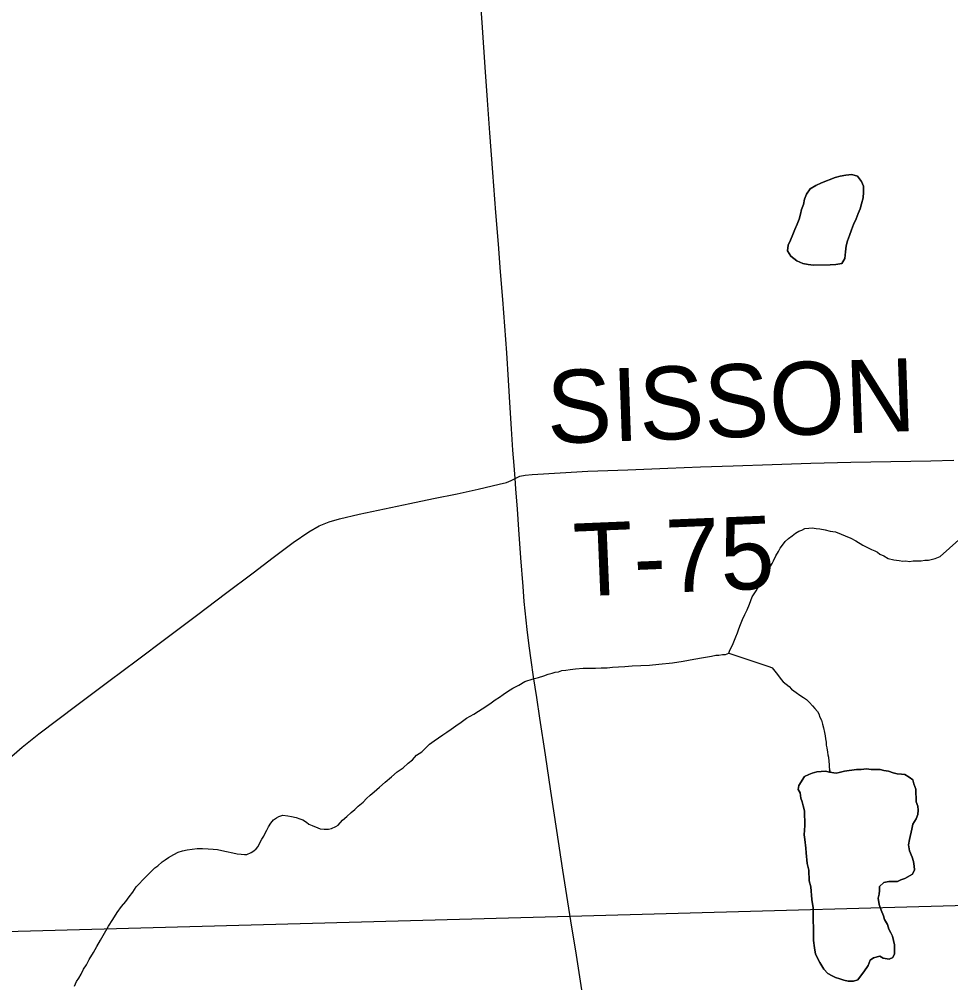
# Model space of a CAD drawing. Extents: x 103424 to 290657, y 38711 to 110967.
# Drawn here: x 162840 to 166691, y 97551 to 101537 of the extents above; entities that cross this region are included whole.
import ezdxf

# ---------------------------------------------------------------- set-up
doc = ezdxf.new("R2010")
doc.units = 0
for name, color, linetype in [('GM_X_Corporation', 7, 'Continuous'), ('GM_X_County_Road', 7, 'Continuous'), ('GM_X_Minor_Lake', 7, 'Continuous'), ('GM_X_Minor_River', 7, 'Continuous'), ('GM_X_State_Route', 7, 'Continuous'), ('GM_X_Township_Road', 7, 'Continuous'), ('GM_X_Township_Road_Text', 7, 'Continuous')]:
    doc.layers.add(name, color=color, linetype=linetype)

msp = doc.modelspace()

# ---------------------------------------------------------------- linework, layer by layer
at = {"layer": 'GM_X_Corporation'}
msp.add_lwpolyline([(173175.4, 110967.2), (148354.5, 110967.2), (148366.5, 110284), (148366.4, 110242.2), (148494.2, 102114.7), (148500.5, 101714.1), (148505.8, 101377.4), (148509.9, 101119.2), (148594.2, 97294.7), (158050.5, 97608.1), (158064.2, 97608.5), (162306.4, 97749.1), (162479.3, 97753.8), (165116.9, 97825.6), (173478.4, 98058.2), (173457.5, 99090), (173443.3, 99817.2), (173398.5, 101988.3), (173365.2, 103570.9), (173327.2, 105148.6), (173218, 109584.4)], close=True, dxfattribs=at)
msp.add_lwpolyline([(148594.2, 97294.7), (158050.5, 97608.1), (158064.2, 97608.5), (162306.4, 97749.1), (162479.3, 97753.8), (165116.9, 97825.6), (173478.4, 98058.2), (173550.7, 94746.5), (173649.8, 90059.6), (173693.6, 87690.3), (173775.2, 84514.7), (174054.1, 73155.3), (174066.9, 72315.5), (174070.5, 72208.9), (173777.3, 72202), (169136.7, 72130.4), (166950.9, 72068.3), (161596.3, 71930.5), (161287.7, 71923.7), (157064.3, 71829.7), (151578, 71707.7), (149073.5, 71652)], dxfattribs=at)
at = {"layer": 'GM_X_County_Road'}
msp.add_lwpolyline([(162787.6, 98468.5), (162851.5, 98525), (162920.4, 98580.2), (162999.1, 98639.5), (163077.8, 98698.9), (163209.9, 98797.9), (163328.2, 98886.5), (163446.5, 98975.2), (163578.3, 99074.5), (163692.9, 99160.8), (163807.5, 99247.1), (163889.7, 99309.4), (163972, 99371.8), (164037, 99416.3), (164079.6, 99441.3), (164121, 99457.8), (164163.6, 99470.7), (164244.8, 99489.6), (164349.9, 99511.3), (164455.1, 99532.9), (164552.5, 99553.5), (164649.9, 99574.1), (164737, 99593.4), (164824.2, 99612.8), (164853.9, 99620.9), (164873.2, 99628.5), (164890.1, 99636.9)], dxfattribs=at)
at = {"layer": 'GM_X_Minor_Lake'}
for points in [[(166157, 100859.6), (166213.4, 100882), (166233.6, 100888.1), (166257.8, 100892.2), (166282.1, 100894.3), (166306.3, 100888.4), (166322.5, 100866.2), (166330.6, 100846), (166330.7, 100821.8), (166328.7, 100797.6), (166322.7, 100773.3), (166316.7, 100753.1), (166308.7, 100732.9), (166300.7, 100710.6), (166288.7, 100688.4), (166280.6, 100666.1), (166272.6, 100641.9), (166264.6, 100619.6), (166258.6, 100599.4), (166256.6, 100575.2), (166252.7, 100546.9), (166240.6, 100526.7), (166216.4, 100522.6), (166192.2, 100520.4), (166123.6, 100520.2), (166101.4, 100522.1), (166079.2, 100526.1), (166054.9, 100538.1), (166030.6, 100556.2), (166016.4, 100578.4), (166018.4, 100602.6), (166028.4, 100622.9), (166038.5, 100647.1), (166046.5, 100667.4), (166056.5, 100689.6), (166064.5, 100709.8), (166070.5, 100730), (166074.5, 100750.3), (166082.5, 100770.5), (166086.5, 100792.7), (166094.5, 100812.9), (166110.6, 100835.2), (166132.8, 100849.4), (166157, 100859.6)], [(166240.6, 100526.7), (166252.7, 100546.9), (166256.6, 100575.2), (166258.6, 100599.4), (166264.6, 100619.6), (166272.6, 100641.9), (166280.6, 100666.1), (166288.7, 100688.4), (166300.7, 100710.6), (166308.7, 100732.9), (166316.7, 100753.1), (166322.7, 100773.3), (166328.7, 100797.6), (166330.7, 100821.8), (166330.6, 100846), (166322.5, 100866.2), (166306.3, 100888.4), (166282.1, 100894.3), (166257.8, 100892.2), (166233.6, 100888.1), (166213.4, 100882), (166157, 100859.6)], [(166157, 100859.6), (166132.8, 100849.4), (166110.6, 100835.2), (166094.5, 100812.9), (166086.5, 100792.7), (166082.5, 100770.5), (166074.5, 100750.3), (166070.5, 100730), (166064.5, 100709.8), (166056.5, 100689.6), (166046.5, 100667.4), (166038.5, 100647.1), (166028.4, 100622.9), (166018.4, 100602.6), (166016.4, 100578.4), (166030.6, 100556.2), (166054.9, 100538.1), (166079.2, 100526.1), (166101.4, 100522.1), (166123.6, 100520.2), (166192.2, 100520.4), (166216.4, 100522.6), (166240.6, 100526.7)], [(166217.8, 98417.7), (166229.6, 98420.4), (166251.8, 98426.6), (166302.1, 98432.9), (166320.3, 98433), (166342.5, 98435.1), (166362.6, 98433.2), (166398.9, 98433.4), (166415, 98429.5), (166433.2, 98425.5), (166453.4, 98419.6), (166469.5, 98415.6), (166487.6, 98413.7), (166501.8, 98411.8), (166519.9, 98401.8), (166534.1, 98389.7), (166538.2, 98373.6), (166546.3, 98351.5), (166548.6, 98299), (166554.7, 98280.9), (166556.8, 98264.8), (166554.8, 98246.6), (166548.8, 98228.4), (166534.8, 98206.1), (166530.9, 98185.9), (166521, 98143.5), (166517, 98121.3), (166521.1, 98097.1), (166531.3, 98070.9), (166537.4, 98052.8), (166539.5, 98032.6), (166541.6, 98018.5), (166533.6, 98000.3), (166501.4, 97982), (166485.3, 97975.8), (166471.2, 97969.7), (166435, 97969.5), (166414.8, 97965.3), (166396.8, 97949.1), (166396.8, 97933), (166394.9, 97916.8), (166390.9, 97900.6), (166395, 97874.4), (166403.2, 97850.3), (166413.4, 97828.1), (166417.5, 97812), (166429.6, 97791.9), (166435.8, 97771.7), (166443.9, 97757.6), (166450, 97743.6), (166458.2, 97707.3), (166458.3, 97671), (166452.3, 97654.8), (166436.2, 97648.6), (166412, 97652.5), (166397.9, 97660.5), (166371.7, 97654.3), (166357.7, 97644.2), (166349.7, 97621.9), (166331.6, 97595.6), (166317.6, 97577.4), (166307.6, 97563.2), (166289.5, 97557), (166267.3, 97556.9), (166249.2, 97560.8), (166233, 97566.8), (166214.8, 97572.8), (166200.7, 97578.8), (166182.5, 97588.8), (166166.3, 97606.8), (166150.1, 97635), (166131.8, 97669.2), (166127.7, 97695.4), (166123.5, 97725.6), (166123, 97860.8), (166116.8, 97895.1), (166112.6, 97947.6), (166106.5, 97971.7), (166104.3, 98016.1), (166098.1, 98044.3), (166093.9, 98088.7), (166091.8, 98106.9), (166087.6, 98143.2), (166085.5, 98163.3), (166087.4, 98201.7), (166087.2, 98262.2), (166081, 98282.4), (166077, 98298.5), (166070.8, 98314.6), (166068.7, 98336.8), (166060.6, 98350.9), (166062.6, 98367), (166086.6, 98403.5), (166104.7, 98411.6), (166118.8, 98417.8), (166136.9, 98423.9), (166155.1, 98424), (166173.2, 98426.1), (166189.3, 98422.2), (166217.8, 98417.7)], [(166217.8, 98417.7), (166189.3, 98422.2), (166173.2, 98426.1), (166155.1, 98424), (166136.9, 98423.9), (166118.8, 98417.8), (166104.7, 98411.6), (166086.6, 98403.5), (166062.6, 98367), (166060.6, 98350.9), (166068.7, 98336.8), (166070.8, 98314.6), (166077, 98298.5), (166081, 98282.4), (166087.2, 98262.2), (166087.4, 98201.7), (166085.5, 98163.3), (166087.6, 98143.2), (166091.8, 98106.9), (166093.9, 98088.7), (166098.1, 98044.3), (166104.3, 98016.1), (166106.5, 97971.7), (166112.6, 97947.6), (166116.8, 97895.1), (166123, 97860.8), (166123.5, 97725.6), (166127.7, 97695.4), (166131.8, 97669.2), (166150.1, 97635), (166166.3, 97606.8), (166182.5, 97588.8), (166200.7, 97578.8), (166214.8, 97572.8), (166233, 97566.8), (166249.2, 97560.8), (166267.3, 97556.9), (166289.5, 97557), (166307.6, 97563.2), (166317.6, 97577.4), (166331.6, 97595.6), (166349.7, 97621.9), (166357.7, 97644.2), (166371.7, 97654.3), (166397.9, 97660.5), (166412, 97652.5), (166436.2, 97648.6), (166452.3, 97654.8), (166458.3, 97671), (166458.2, 97707.3), (166450, 97743.6)], [(166450, 97743.6), (166443.9, 97757.6), (166435.8, 97771.7), (166429.6, 97791.9), (166417.5, 97812), (166413.4, 97828.1), (166403.2, 97850.3), (166395, 97874.4), (166390.9, 97900.6), (166394.9, 97916.8), (166396.8, 97933), (166396.8, 97949.1), (166414.8, 97965.3), (166435, 97969.5), (166471.2, 97969.7), (166485.3, 97975.8), (166501.4, 97982), (166533.6, 98000.3), (166541.6, 98018.5), (166539.5, 98032.6), (166537.4, 98052.8), (166531.3, 98070.9), (166521.1, 98097.1), (166517, 98121.3), (166521, 98143.5), (166530.9, 98185.9), (166534.8, 98206.1), (166548.8, 98228.4), (166554.8, 98246.6), (166556.8, 98264.8), (166554.7, 98280.9), (166548.6, 98299), (166546.3, 98351.5), (166538.2, 98373.6), (166534.1, 98389.7), (166519.9, 98401.8), (166501.8, 98411.8), (166487.6, 98413.7), (166469.5, 98415.6), (166453.4, 98419.6), (166433.2, 98425.5), (166415, 98429.5), (166398.9, 98433.4), (166362.6, 98433.2), (166342.5, 98435.1), (166320.3, 98433), (166302.1, 98432.9), (166251.8, 98426.6), (166229.6, 98420.4), (166217.8, 98417.7)]]:
    msp.add_lwpolyline(points, dxfattribs=at)
at = {"layer": 'GM_X_Minor_River'}
for points in [[(164930.7, 98796.8), (164964.8, 98807.5), (164986.9, 98813.9), (165009, 98820.4), (165027, 98826.8), (165043.1, 98831.1), (165055.1, 98835.4), (165069.2, 98837.6), (165083.3, 98841.9), (165099.4, 98844.2), (165117.5, 98846.6), (165139.7, 98849), (165171.9, 98851.6), (165196.1, 98852), (165222.3, 98852.5), (165246.5, 98852.9), (165270.7, 98853.4), (165292.9, 98855.8), (165317.1, 98858.2), (165343.3, 98858.7), (165373.5, 98861.3), (165409.8, 98863.9), (165446.1, 98864.6), (165484.3, 98869.3), (165540.8, 98874.4), (165585, 98881.2), (165629.3, 98890.1), (165669.5, 98896.9), (165701.7, 98901.5), (165719.8, 98905.9), (165731.9, 98906.1), (165748, 98908.4), (165760.1, 98908.6), (165774.1, 98914.9), (165777.9, 98927.1), (165785.7, 98941.4), (165791.6, 98953.6), (165797.4, 98967.8), (165803.2, 98982.1), (165808.9, 98998.4), (165814.7, 99014.6), (165822.4, 99032.9), (165830.1, 99053.3), (165839.9, 99073.7), (165849.6, 99094), (165859.3, 99116.4), (165870.8, 99146.9), (165886.5, 99171.5), (165898.3, 99191.9), (165910.1, 99210.3), (165919.9, 99226.6), (165927.7, 99240.9), (165935.5, 99255.2), (165941.3, 99267.4), (165953.1, 99285.8), (165959, 99296), (165968.7, 99316.4), (165978.5, 99334.7), (165986.3, 99349), (165996.1, 99361.3), (166006, 99375.6), (166019.9, 99388), (166035.8, 99400.4), (166049.7, 99410.7), (166063.7, 99419.1), (166075.8, 99423.3), (166087.8, 99429.6), (166103.9, 99431.9), (166118, 99432.2), (166134.1, 99430.4), (166150.3, 99428.7), (166172.6, 99425.1), (166192.9, 99419.4), (166215.1, 99415.7), (166278.1, 99390.6), (166298.5, 99378.8), (166327.1, 99361.2), (166347.4, 99351.4), (166363.7, 99343.7), (166377.9, 99337.8), (166388.2, 99332), (166398.4, 99324.1), (166414.7, 99316.3), (166433, 99306.5), (166455.3, 99300.8), (166477.6, 99297.2), (166493.7, 99295.5), (166505.8, 99295.7), (166520, 99293.9), (166536.1, 99296.2), (166556.3, 99296.6), (166568.4, 99296.8), (166584.5, 99299.1), (166598.6, 99299.4), (166610.7, 99301.6), (166626.7, 99305.9), (166646.8, 99314.4), (166724.5, 99382.6)], [(165774.1, 98914.9), (165942.6, 98857.3), (165952.8, 98853.5), (165975.5, 98825.6), (165990, 98805.6), (165998.2, 98795.7), (166010.5, 98785.8), (166022.8, 98775.9), (166033.1, 98766), (166051.5, 98752.2), (166067.8, 98740.4), (166082.1, 98730.5), (166094.4, 98722.7), (166106.7, 98710.8), (166119, 98696.9), (166129.3, 98684.9), (166139.7, 98673), (166145.9, 98663), (166150.2, 98648.9), (166156.4, 98636.9), (166160.8, 98620.8), (166165.1, 98604.8), (166169.5, 98586.6), (166171.7, 98572.5), (166174, 98560.5), (166176.2, 98546.4), (166176.5, 98534.3), (166178.7, 98522.2), (166181, 98504), (166183.2, 98494), (166185.4, 98483.9), (166187.8, 98465.8), (166188, 98453.6), (166188.2, 98443.6), (166190.4, 98431.5), (166193.1, 98421.6), (166190.4, 98431.5)], [(163209.5, 97784.1), (163227.1, 97812.7), (163244.8, 97841.3), (163262.5, 97865.9), (163280.3, 97886.4), (163294, 97906.8), (163309.8, 97925.3), (163323.6, 97947.8), (163363.2, 97988.9), (163375.1, 98001.2), (163388.9, 98015.6), (163400.9, 98025.9), (163412.8, 98034.2), (163430.7, 98050.7), (163442.6, 98059), (163456.6, 98069.3), (163478.6, 98081.9), (163496.6, 98090.3), (163514.6, 98096.7), (163534.7, 98101), (163554.8, 98103.4), (163575, 98105.8), (163597.2, 98106.2), (163621.4, 98104.6), (163641.6, 98103), (163659.8, 98101.3), (163678, 98097.5), (163696.3, 98093.8), (163722.6, 98088.2), (163740.8, 98084.5), (163757, 98082.8), (163771.2, 98081), (163781.2, 98081.2), (163799.3, 98089.6), (163809.2, 98095.9), (163819.2, 98104.1), (163827.1, 98114.4), (163832.9, 98126.6), (163842.7, 98145), (163850.5, 98157.2), (163856.3, 98169.4), (163864.2, 98181.7), (163870, 98195.9), (163879.8, 98210.3), (163891.7, 98224.6), (163903.6, 98232.9), (163913.6, 98239.1), (163929.7, 98243.5), (163949.9, 98241.8), (163966.1, 98238.1), (163984.3, 98234.4), (164000.6, 98228.6), (164012.7, 98224.8), (164027.1, 98214.9), (164037.3, 98207), (164051.5, 98201.2), (164073.9, 98191.5), (164084, 98187.7), (164100.2, 98185.9), (164118.4, 98186.3), (164130.4, 98188.5), (164148.4, 98196.9), (164158.4, 98203.1), (164176.2, 98223.6), (164194.1, 98238.1), (164212, 98254.6), (164227.9, 98267), (164241.8, 98281.4), (164261.7, 98297.9), (164275.5, 98312.3), (164291.4, 98326.7), (164307.3, 98341.2), (164329.2, 98359.7), (164353, 98380.4), (164378.8, 98403), (164402.7, 98423.7), (164426.6, 98440.3), (164448.4, 98458.8), (164466.4, 98473.3), (164482.2, 98491.8), (164504.1, 98506.3), (164520, 98520.7), (164535.8, 98537.2), (164555.8, 98551.7), (164573.7, 98564.1), (164591.6, 98576.6), (164607.6, 98586.9), (164625.5, 98599.4), (164645.4, 98613.9), (164667.4, 98628.4), (164689.3, 98645), (164719.3, 98661.7), (164773.1, 98697), (164791, 98709.4), (164807, 98721.8), (164824.9, 98732.2), (164840.9, 98742.6), (164858.8, 98755.1), (164880.8, 98769.6), (164904.8, 98782.2), (164930.7, 98796.8)], [(163068.6, 97537.1), (163076.3, 97555.5), (163086.2, 97569.8), (163096, 97586.1), (163105.7, 97606.5), (163117.5, 97624.9), (163129.2, 97647.3), (163146.8, 97675.9), (163160.5, 97700.4), (163176.2, 97726.9), (163191.8, 97755.5), (163209.5, 97784.1)]]:
    msp.add_lwpolyline(points, dxfattribs=at)
at = {"layer": 'GM_X_State_Route'}
for points in [[(164886, 99690.5), (164881.1, 99754.8), (164875.6, 99842), (164870.1, 99929.3), (164862.9, 100043.2), (164855.7, 100157.2), (164847.6, 100267.5), (164839.5, 100377.7), (164830.2, 100492), (164820.9, 100606.3), (164810.2, 100737.9), (164798.2, 100902.5), (164786.2, 101067.2), (164776.3, 101202.8), (164766.4, 101338.4), (164754.8, 101503), (164747.8, 101600.6)], [(165120.3, 97807.4), (165107.9, 97885.7), (165087.5, 98016.7), (165062.8, 98179.9), (165038.2, 98343.1), (165015.5, 98494), (164992.7, 98644.9), (164979.6, 98730.9), (164966.4, 98816.9), (164956.4, 98885.4), (164948.4, 98944), (164940.3, 99011.7), (164928, 99128.4), (164923.3, 99189.5), (164914.1, 99308.1), (164905, 99426.6), (164899.3, 99510.1), (164893.6, 99593.6), (164890.1, 99636.9), (164886, 99690.5)], [(165166.5, 97521.3), (165143.4, 97664.4), (165120.3, 97807.4)]]:
    msp.add_lwpolyline(points, dxfattribs=at)
at = {"layer": 'GM_X_Township_Road'}
msp.add_lwpolyline([(164890.1, 99636.9), (164910.2, 99645.9), (164932.3, 99651.2), (164960.8, 99653.9), (165075.9, 99660.3), (165191, 99666.7), (165355.9, 99673), (165520.9, 99679.4), (165656.4, 99684.6), (165791.9, 99689.8), (165952.5, 99695.1), (166113.2, 99700.5), (166278.2, 99703.9), (166443.3, 99707.3), (166608.3, 99710.7), (166703.8, 99712.7)], dxfattribs=at)

# ---------------------------------------------------------------- texts
at = {"layer": 'GM_X_Township_Road_Text'}
for s, rotation, p in [('SISSON', 1.9881, (165025.4, 99781)), ('T-75', 2.3858, (165138.1, 99148.4))]:
    msp.add_text(s, height=301.87, rotation=rotation, dxfattribs=at).set_placement(p)

doc.saveas('drawing.dxf')
